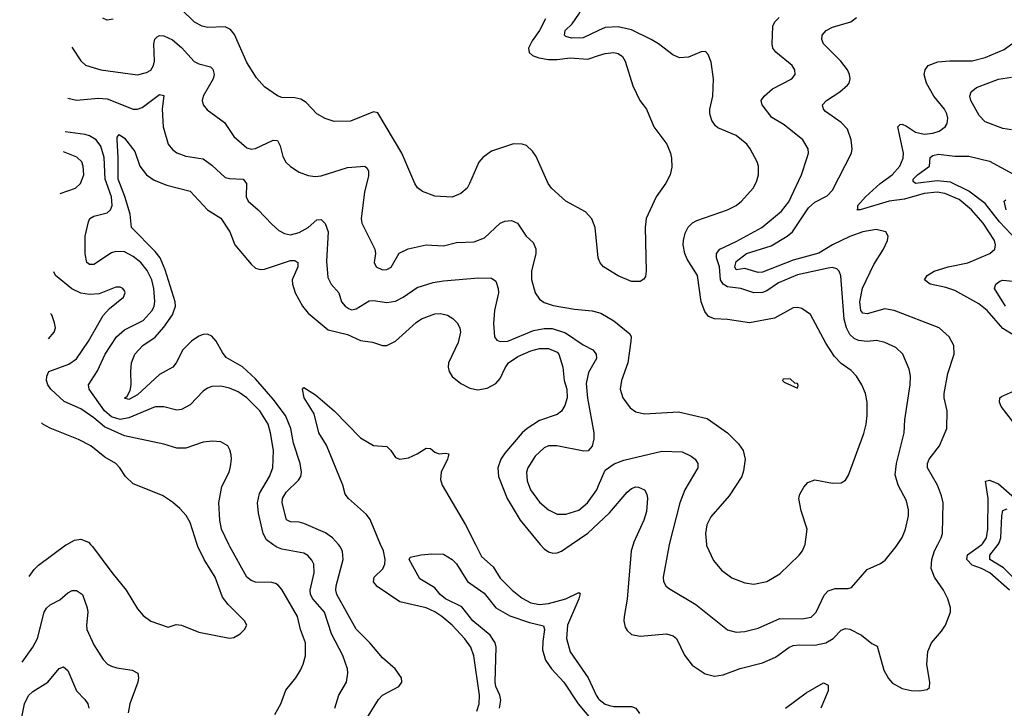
# Model space of a CAD drawing. Header units: inches. Extents: x 1173000 to 1307049, y 522583 to 678455.
# Tile 436 of 617: x 1197350 to 1201857, y 639250 to 642400. Entities that reach past the tile are written whole.
import ezdxf

# ---------------------------------------------------------------- set-up
doc = ezdxf.new("R2010")
doc.units = ezdxf.units.IN
doc.header["$MEASUREMENT"] = 0
for name, color, linetype in [('B1693', 7, 'Continuous'), ('B1694', 7, 'Continuous'), ('B2603', 7, 'Continuous'), ('B2604', 7, 'Continuous')]:
    doc.layers.add(name, color=color, linetype=linetype)

msp = doc.modelspace()

# ---------------------------------------------------------------- linework, layer by layer
at = {"layer": 'B1693', "color": 5}
for points, elevation in [([(1197393.4, 639853.6), (1197415.7, 639884.3), (1197435.7, 639904.3), (1197561.8, 639998.2), (1197565.2, 640000)], 1080), ([(1197674.3, 640000), (1197683.6, 639990), (1197771.1, 639871.1), (1197837.6, 639790), (1197890, 639704.9), (1197915.1, 639675.1), (1197950, 639648.2), (1198030, 639620.7), (1198067, 639633), (1198090, 639630.5), (1198170, 639598), (1198310, 639570.6), (1198330, 639574), (1198359, 639590), (1198379, 639610), (1198389, 639630), (1198379.3, 639650), (1198304.5, 639724.5), (1198278.3, 639758.3), (1198244.1, 639850), (1198194, 639930), (1198166, 639990), (1198162.7, 640000)], 1080), ([(1198518, 639222), (1198545.1, 639270), (1198567.5, 639332.5), (1198614.3, 639390), (1198635.4, 639424.6), (1198648.1, 639451.9), (1198658, 639490), (1198657.9, 639550), (1198635.9, 639610), (1198621.6, 639670), (1198550, 639793.6), (1198533.9, 639813.9), (1198520.9, 639820.9), (1198504.9, 639824.9), (1198430, 639826.6), (1198410, 639834.4), (1198390, 639849.8), (1198311.9, 639990), (1198307.2, 640000)], 1060), ([(1198793.3, 639250), (1198810.6, 639309.4), (1198845.3, 639370), (1198852.5, 639410), (1198849.8, 639430), (1198828.7, 639491.3), (1198777.4, 639590), (1198744.6, 639690), (1198691.1, 639750), (1198681.1, 639770), (1198680.2, 639790), (1198698.4, 639870), (1198696.5, 639910), (1198687.8, 639927.8), (1198668.7, 639948.7), (1198650, 639959.8), (1198550, 639978), (1198527.1, 639987.1), (1198508.9, 640000)], 1040), ([(1198929.2, 639190), (1198992.1, 639290), (1199010, 639310.3), (1199086, 639350), (1199099.5, 639370), (1199098.4, 639390), (1199068.2, 639430), (1199010, 639480.3), (1198952.3, 639550), (1198890, 639612.7), (1198802.2, 639770), (1198796.9, 639790), (1198797.9, 639810), (1198830.5, 639930.5), (1198828, 639968), (1198817.7, 639990), (1198808.6, 640000)], 1020), ([(1199442.5, 639237.5), (1199453.8, 639270), (1199454.6, 639310), (1199429, 639490), (1199414.6, 639530), (1199388.2, 639568.2), (1199330, 639631), (1199282.6, 639670), (1199250, 639691.9), (1199210, 639708.9), (1199090, 639737.3), (1198986.9, 639806.9), (1198968.9, 639828.9), (1198973.1, 639850), (1199012.1, 639887.9), (1199021.9, 639910), (1199023.1, 639930), (1199014.6, 639970), (1199002, 640000)], 980), ([(1199435.9, 640000), (1199464.5, 639944.5), (1199516.8, 639896.8), (1199550, 639844.7), (1199604.8, 639790), (1199650, 639753.5), (1199690, 639731.9), (1199730, 639724.9), (1199770, 639728.8), (1199850, 639750.5), (1199910, 639779), (1199915.1, 639775.1), (1199909.3, 639750), (1199857.4, 639630), (1199852.5, 639570), (1199870, 639508.9), (1199951.6, 639390), (1199988.3, 639310), (1200000, 639294)], 980), ([(1199732.8, 640000), (1199750, 639979.3), (1199770, 639965.5), (1199790, 639960.2), (1199810, 639961.4), (1199830, 639969.3), (1199874.9, 640000)], 1020), ([(1199545.8, 639250), (1199552.3, 639287.7), (1199548.2, 639310), (1199529.2, 639349.2), (1199525.7, 639370), (1199530.4, 639530), (1199526.6, 639550), (1199504, 639584), (1199424.5, 639650), (1199374.2, 639714.2), (1199298.7, 639750), (1199274.7, 639770), (1199250, 639800.7), (1199182, 639842), (1199133.2, 639930), (1199138, 639942), (1199188.4, 639951.6), (1199236.1, 639956.1), (1199290, 639954.4), (1199330, 639930.3), (1199350, 639911.6), (1199399.2, 639830), (1199476.2, 639776.2), (1199528.9, 639708.9), (1199593.7, 639673.7), (1199682.9, 639642.9), (1199747.3, 639627.3), (1199752.1, 639610), (1199743.9, 639556.1), (1199743.3, 639516.7), (1199756.6, 639470), (1199784.7, 639430), (1199840.4, 639370), (1199906.9, 639270), (1199970, 639194.3)], 960), ([(1197361.7, 639461.1), (1197409.8, 639530), (1197432.2, 639570), (1197461.8, 639690), (1197472.4, 639707.6), (1197490, 639723.9), (1197534.1, 639745.9), (1197570, 639777.7), (1197590, 639789), (1197610, 639789), (1197636.9, 639770), (1197658.2, 639710), (1197662.2, 639690), (1197655.6, 639630), (1197657.8, 639610), (1197690, 639540.5), (1197732.5, 639472.5), (1197752.4, 639452.4), (1197770, 639443.1), (1197795.1, 639435.1), (1197864.3, 639424.3), (1197890.3, 639410), (1197894.4, 639390), (1197890.2, 639370), (1197854, 639270), (1197846.4, 639230)], 1060), ([(1197350, 639164.9), (1197372.1, 639270), (1197390, 639308), (1197410, 639326.4), (1197478.7, 639370), (1197530, 639432.4), (1197550, 639439.3), (1197570, 639422.4), (1197610.1, 639330.1), (1197648.9, 639290), (1197661.5, 639270), (1197666.7, 639250)], 1040)]:
    msp.add_lwpolyline(points, dxfattribs=dict(at, elevation=elevation))
at = {"layer": 'B1694', "color": 5}
for points, elevation in [([(1200000, 642349.9), (1199930, 642316.7), (1199875.5, 642315.5), (1199850, 642322.5), (1199843.7, 642330), (1199847.5, 642350), (1199878.6, 642381.4), (1199910, 642425.8), (1199965.3, 642530), (1199979.9, 642570), (1199979.4, 642610), (1199969.9, 642629.9), (1199918.7, 642658.7), (1199907.8, 642670), (1199908.2, 642690), (1199924.3, 642730), (1199950, 642758.4), (1200000, 642785.1)], 1060), ([(1200000, 641305.7), (1199998.3, 641310), (1199984.4, 641450), (1199968.8, 641488.8), (1199940.6, 641520.6), (1199850.4, 641570), (1199784.4, 641630), (1199768.9, 641650), (1199714.3, 641774.3), (1199697.9, 641797.9), (1199670, 641824.6), (1199650, 641831.3), (1199610, 641832.4), (1199510, 641798.9), (1199469.6, 641770), (1199451.9, 641748.1), (1199409.6, 641650), (1199397.6, 641630), (1199370, 641604.4), (1199330, 641588.9), (1199250, 641592), (1199193.8, 641613.8), (1199171.5, 641631.5), (1199158.4, 641650), (1199098.8, 641790), (1198990, 641973.4), (1198970, 641978.5), (1198863.6, 641936.4), (1198790, 641934.3), (1198748.3, 641948.3), (1198710, 641968.9), (1198660.6, 642020.6), (1198636.4, 642036.4), (1198610, 642042.2), (1198550, 642044.7), (1198530, 642051.7), (1198470, 642092.9), (1198434, 642134), (1198390, 642203.8), (1198332.9, 642332.9), (1198315.5, 642355.5), (1198290, 642366.7), (1198210, 642363.9), (1198185.5, 642370), (1198150, 642388.1), (1198088.5, 642448.5)], 1080), ([(1197777.7, 642402.3), (1197750, 642397.6), (1197730, 642406.7)], 1080), ([(1199756.4, 642403.6), (1199730, 642350.3), (1199696, 642304), (1199678.9, 642270), (1199682.4, 642250), (1199696.9, 642236.9), (1199725.8, 642225.8), (1199770, 642217.7), (1199810, 642218), (1199870, 642226.2), (1199950, 642220.2), (1200000, 642235.5)], 1080), ([(1197589.1, 642273.9), (1197592.2, 642270), (1197630, 642212), (1197651.8, 642191.8), (1197721, 642170), (1197890, 642148.3), (1197930, 642158), (1197950, 642169.2), (1197963.1, 642190), (1197966.6, 642210), (1197964.7, 642290), (1197969.3, 642310.7), (1197978.9, 642321.1), (1197990, 642327.9), (1198010, 642326.5), (1198050, 642307.7), (1198090, 642273.4), (1198148.4, 642208.4), (1198170, 642198), (1198224, 642184), (1198234.3, 642174.3), (1198239.7, 642150), (1198236.1, 642130), (1198189.2, 642050), (1198185.8, 642030), (1198190.3, 642010), (1198207.8, 641987.8), (1198287.4, 641930), (1198330, 641865.7), (1198390, 641814.3), (1198410, 641807.5), (1198430, 641811), (1198510, 641848.4), (1198530, 641847.2), (1198543, 641823), (1198554.2, 641774.2), (1198568.4, 641748.4), (1198590, 641728.7), (1198630, 641703.1), (1198670, 641687), (1198703.1, 641683.1), (1198730, 641686.3), (1198850, 641724.1), (1198930, 641730.3), (1198941.3, 641721.3), (1198947.2, 641707.2), (1198946.3, 641686.3), (1198928.8, 641611.2), (1198912.7, 641490), (1198916.5, 641470), (1198975.8, 641350), (1198978.5, 641330), (1198972.7, 641290), (1198982, 641270), (1199010, 641256.1), (1199030, 641256.8), (1199050, 641267.9), (1199087.7, 641332.3), (1199127.5, 641352.5), (1199210, 641369.4), (1199290, 641365), (1199350, 641381.5), (1199430, 641383.2), (1199477.3, 641402.7), (1199550, 641469.1), (1199570, 641478.6), (1199601.6, 641481.6), (1199628.2, 641470), (1199668.9, 641410), (1199700.2, 641380.2), (1199712.3, 641352.3), (1199712.6, 641330), (1199692.2, 641250), (1199692.2, 641212.2), (1199710, 641150.7), (1199730, 641121.3), (1199750, 641106.3), (1199792.7, 641092.7), (1199890, 641076), (1199970, 641068.4), (1200000, 641060.3)], 1060), ([(1197570.3, 642041.7), (1197610, 642032.1), (1197710, 642040.7), (1197750, 642038.1), (1197870, 641990.2), (1197890, 641990.2), (1197910, 641998.2), (1197990, 642058), (1198010, 642054), (1198001.7, 641990), (1198007.4, 641910), (1198029.4, 641830), (1198050, 641805.5), (1198070, 641791.3), (1198110, 641775.5), (1198190, 641763.2), (1198230, 641734.7), (1198290, 641678.9), (1198310, 641673.1), (1198373.7, 641670), (1198388.3, 641650), (1198387.1, 641590), (1198396.5, 641570), (1198441.7, 641530), (1198504.1, 641464.1), (1198536.2, 641436.2), (1198561.7, 641421.7), (1198590, 641416), (1198630, 641427), (1198670.9, 641450), (1198710, 641484.9), (1198730, 641486), (1198747.9, 641467.9), (1198761.9, 641430), (1198755, 641295), (1198760.7, 641220.7), (1198775.3, 641190), (1198811.1, 641150), (1198823.6, 641110), (1198839.1, 641090), (1198857.9, 641077.9), (1198870, 641072.7), (1198890, 641076.6), (1198950, 641114.2), (1198970, 641115.5), (1199030, 641106.4), (1199070, 641111.9), (1199105.4, 641130), (1199170, 641175.5), (1199242.8, 641197.2), (1199290, 641205.3), (1199450, 641219.1), (1199510, 641218.3), (1199530, 641203.8), (1199540.7, 641170), (1199541, 641150), (1199524, 641070), (1199518.4, 641010), (1199523.6, 640950), (1199534.7, 640934.7), (1199550, 640927.2), (1199585.2, 640930), (1199701.2, 640978.8), (1199750, 640988.1), (1199787.2, 640987.2), (1199848, 640968), (1199930, 640913.2), (1199974.2, 640890), (1199989.4, 640870), (1199990.2, 640850), (1199954, 640786), (1199943.6, 640736.4), (1199949.2, 640669.2), (1199977.6, 640510), (1199977.8, 640482.2), (1199970.3, 640449.7), (1199951.7, 640428.3), (1199933, 640427), (1199808.6, 640451.4), (1199770, 640450.6), (1199750, 640442), (1199710, 640403.9), (1199675.6, 640350), (1199670.2, 640330), (1199672.7, 640290), (1199688.6, 640250), (1199730, 640192.4), (1199770, 640157.2), (1199810, 640138.8), (1199850, 640137.7), (1199910, 640157.1), (1199949.8, 640190), (1199991.6, 640250), (1200000, 640269.5)], 1040), ([(1198508.9, 640000), (1198480.3, 640020.3), (1198464.5, 640050), (1198442.6, 640142.6), (1198438.7, 640190), (1198447.6, 640232.4), (1198493.8, 640310), (1198508, 640350), (1198511.2, 640428.8), (1198498.7, 640510), (1198487.8, 640550), (1198449.8, 640610), (1198390, 640670.6), (1198350, 640698.3), (1198310, 640714.5), (1198270, 640723.7), (1198230, 640721.8), (1198210, 640714.2), (1198190, 640700.4), (1198130, 640638), (1198090, 640617), (1198070, 640614), (1198010, 640629.8), (1197970, 640629), (1197850, 640578.2), (1197810, 640571.8), (1197770, 640583.9), (1197737.9, 640610), (1197668.2, 640710), (1197664.7, 640730), (1197705.9, 640794.1), (1197742, 640870), (1197793.5, 640950), (1197830, 640982), (1197915.3, 641024.7), (1197956.3, 641070), (1197965.8, 641090), (1197968.9, 641111.1), (1197964, 641170), (1197954.5, 641210), (1197933.3, 641253.3), (1197904.1, 641290), (1197870, 641316.7), (1197830, 641338), (1197790, 641339.9), (1197770, 641334.1), (1197690, 641280.6), (1197670, 641279.8), (1197657.7, 641290), (1197649.1, 641329.1), (1197649.2, 641410), (1197664.3, 641475.7), (1197671, 641490), (1197690, 641501.7), (1197750, 641517.1), (1197765.6, 641530), (1197772.6, 641550), (1197770.3, 641590), (1197740.7, 641670), (1197736.4, 641770), (1197721.9, 641821.9), (1197700.4, 641850), (1197670, 641868), (1197650, 641874.7), (1197557.8, 641887.3)], 1040), ([(1198808.6, 640000), (1198781.4, 640030), (1198750, 640052.2), (1198650, 640095.8), (1198630, 640101.9), (1198590, 640102.5), (1198571.4, 640111.4), (1198552.1, 640190), (1198553.2, 640210), (1198570, 640238.7), (1198626.1, 640293.9), (1198636.4, 640310), (1198640.7, 640330), (1198634.4, 640370), (1198603.5, 640463.5), (1198591, 640530), (1198566.4, 640590), (1198510, 640664.5), (1198430, 640757.3), (1198370, 640811.4), (1198295.2, 640855.2), (1198277.8, 640877.8), (1198249.9, 640930), (1198230, 640952.2), (1198210, 640961), (1198190, 640959.6), (1198170, 640951.7), (1198137, 640930), (1198096.3, 640890), (1198066, 640830), (1198050.3, 640810), (1197990, 640777.4), (1197890, 640683.4), (1197850, 640662.3), (1197830, 640668), (1197830.9, 640670.9), (1197842.5, 640677.5), (1197856.3, 640703.7), (1197860.6, 640730), (1197858.4, 640790), (1197862.4, 640830), (1197877.8, 640870), (1197913.8, 640910), (1197970, 640948.4), (1198010, 640993.2), (1198049.9, 641050), (1198063.2, 641090), (1198061.5, 641110), (1198016.4, 641256.4), (1197992.6, 641310), (1197970, 641340.2), (1197861.8, 641450), (1197855.1, 641510), (1197831.2, 641591.2), (1197800.7, 641670), (1197801, 641770), (1197795.6, 641850), (1197796.6, 641863.4), (1197805.7, 641874.3), (1197830, 641858.3), (1197877.4, 641797.4), (1197899.7, 641730), (1197930.8, 641690.8), (1197966.3, 641666.3), (1198022.8, 641642.8), (1198130, 641615.9), (1198210, 641530.3), (1198270, 641491.4), (1198312, 641430), (1198335.3, 641370), (1198410, 641281.3), (1198430, 641263.5), (1198450, 641257.1), (1198470, 641258.9), (1198590, 641297.9), (1198610, 641298.6), (1198623.2, 641290), (1198623.7, 641270), (1198596.8, 641210), (1198598.3, 641190), (1198611.7, 641150), (1198643.8, 641090), (1198670, 641057.3), (1198761.6, 640981.6), (1198850, 640959.2), (1198910, 640932.1), (1198964.5, 640924.5), (1199010, 640910.3), (1199030, 640910.3), (1199070, 640930.2), (1199164.9, 641015.1), (1199190, 641031.8), (1199250, 641054.8), (1199275.9, 641055.9), (1199308.5, 641048.5), (1199333.1, 641033.1), (1199352.8, 641012.8), (1199364.9, 640990), (1199367.7, 640970), (1199357.1, 640922.9), (1199313.5, 640830), (1199311.1, 640810), (1199315.2, 640790), (1199330, 640767.9), (1199370, 640736.3), (1199410, 640714.3), (1199446.7, 640706.7), (1199490, 640713.9), (1199530, 640735.3), (1199550, 640758), (1199572.2, 640807.8), (1199587.8, 640830), (1199630, 640859.9), (1199690, 640885.6), (1199730, 640896.4), (1199770, 640895.5), (1199810, 640879.4), (1199817.9, 640870), (1199835.5, 640810), (1199842.3, 640750), (1199855, 640710), (1199855.9, 640670), (1199845.3, 640634.7), (1199830.5, 640609.5), (1199810, 640593.8), (1199730, 640566.6), (1199672.7, 640530), (1199650.4, 640509.6), (1199570, 640417.1), (1199552.7, 640390), (1199538.9, 640350), (1199542.1, 640310), (1199581.7, 640210), (1199641.4, 640110), (1199732.8, 640000)], 1020), ([(1197534.9, 641604.5), (1197605.1, 641630), (1197629, 641651), (1197643.8, 641690), (1197641.2, 641730), (1197634, 641750), (1197611.6, 641771.6), (1197550.4, 641795.5)], 1060), ([(1198307.2, 640000), (1198274.5, 640070), (1198265.6, 640110), (1198261.5, 640190), (1198275.4, 640264.6), (1198308.3, 640330), (1198315.4, 640355.4), (1198319.7, 640390), (1198317.4, 640410), (1198312.6, 640432.6), (1198302.7, 640450), (1198270, 640469.5), (1198232.1, 640472.1), (1198190, 640467.1), (1198110, 640440.3), (1198070, 640440.3), (1198010, 640458.4), (1197830, 640495.9), (1197737.7, 640537.7), (1197690, 640579.2), (1197630, 640620.4), (1197554, 640654), (1197492.9, 640710), (1197479.1, 640730), (1197473, 640750), (1197473.5, 640770), (1197483.5, 640790), (1197575.4, 640824.6), (1197610, 640849.3), (1197665.2, 640930), (1197732.8, 641047.2), (1197761.8, 641078.2), (1197825.1, 641130), (1197832.4, 641150), (1197830, 641159), (1197822.7, 641170), (1197810, 641176.9), (1197790, 641176.9), (1197714.1, 641145.9), (1197670, 641143.1), (1197630, 641148.3), (1197588.4, 641168.4), (1197514, 641230), (1197506, 641246)], 1060), ([(1197481.2, 640940.1), (1197508.3, 640970), (1197513.5, 640990), (1197510, 641014), (1197496.9, 641050), (1197490.6, 641056.6)], 1080), ([(1199002, 640000), (1198954.3, 640114.3), (1198937.1, 640137.1), (1198855, 640210), (1198839.8, 640230), (1198829.3, 640270), (1198754.4, 640454.4), (1198718.8, 640510), (1198697.7, 640597.7), (1198652.5, 640670), (1198644.2, 640710), (1198650, 640718), (1198704, 640684), (1198790, 640611.2), (1198910, 640487.4), (1198970, 640451.7), (1199030, 640447), (1199049.2, 640429.2), (1199070, 640397.1), (1199090, 640390.4), (1199130, 640396.4), (1199170, 640414), (1199210, 640439.3), (1199230, 640438), (1199250, 640421.6), (1199270, 640413.4), (1199297.2, 640417.2), (1199313.8, 640413.8), (1199308.9, 640390), (1199279.7, 640330), (1199276.7, 640296.7), (1199283.1, 640270), (1199390, 640088.9), (1199435.9, 640000)], 980), ([(1198162.7, 640000), (1198130, 640100.5), (1198111.8, 640131.8), (1198083.3, 640163.3), (1198050, 640193.5), (1198003, 640223), (1197870, 640277.2), (1197833.7, 640310), (1197808.4, 640350), (1197790, 640369.7), (1197739, 640399), (1197675.8, 640450), (1197619.1, 640479.1), (1197490, 640530.8), (1197455.8, 640550), (1197450.1, 640555.2)], 1080), ([(1199874.9, 640000), (1199950, 640051.3), (1200000, 640097.6)], 1020), ([(1197565.2, 640000), (1197601.4, 640018.6), (1197630, 640023.9), (1197664.9, 640010), (1197674.3, 640000)], 1080)]:
    msp.add_lwpolyline(points, dxfattribs=dict(at, elevation=elevation))
at = {"layer": 'B2603', "color": 5}
for points, elevation in [([(1200158.3, 640000), (1200149.7, 639970.3), (1200130.1, 639749.9), (1200116.2, 639670), (1200114.9, 639650), (1200121.6, 639621.6), (1200130, 639606), (1200150, 639587.4), (1200190, 639579.7), (1200310, 639590.1), (1200342, 639582), (1200357.2, 639570), (1200392.7, 639492.7), (1200427.5, 639447.5), (1200487, 639407), (1200530, 639397.6), (1200570, 639402.8), (1200648, 639432), (1200750, 639457.6), (1200810, 639484.2), (1200870, 639527.9), (1200890, 639536.8), (1200919, 639541), (1200990, 639539.4), (1201040.5, 639550), (1201073.6, 639570), (1201110, 639608), (1201130, 639615.4), (1201150, 639612.4), (1201203.9, 639583.9), (1201250, 639546.8), (1201274.4, 639534.4), (1201304.9, 639424.9), (1201327, 639387), (1201345.7, 639365.7), (1201390, 639340.3), (1201430, 639332), (1201470, 639330.4), (1201503.3, 639336.7), (1201514.7, 639345.3), (1201515.8, 639370), (1201502, 639450), (1201506.6, 639510), (1201523.1, 639550), (1201570, 639602.6), (1201588.4, 639630), (1201610.8, 639690), (1201610.8, 639710), (1201598, 639750), (1201578, 639790), (1201537.1, 639850), (1201522.9, 639890), (1201525.7, 639930), (1201536.8, 639970), (1201552.6, 640000)], 1020), ([(1200323.7, 640000), (1200321.2, 639990), (1200295.8, 639850), (1200297.1, 639830), (1200308, 639810), (1200319.9, 639799.9), (1200445.4, 639725.4), (1200590, 639608.9), (1200630, 639599), (1200670, 639601.2), (1200730, 639616.5), (1200830, 639661.3), (1200930, 639658.6), (1200973, 639667), (1200996.1, 639690), (1201032.9, 639767.1), (1201050, 639787.4), (1201082.4, 639797.6), (1201141.7, 639798.3), (1201157.3, 639802.7), (1201230, 639885.5), (1201290, 639912.2), (1201311.8, 639928.2), (1201362, 639990), (1201368.6, 640000)], 1040), ([(1200493.9, 640000), (1200494.5, 639994.5), (1200525.5, 639925.5), (1200561.9, 639881.9), (1200610, 639846.7), (1200670, 639823.2), (1200710, 639818.5), (1200770, 639830.3), (1200830, 639864.6), (1200917.6, 639950), (1200933.3, 639970), (1200944.2, 639995.8), (1200944.8, 640000)], 1060), ([(1201881.4, 639790), (1201790.9, 639870), (1201752.4, 639890), (1201710, 639905.1), (1201686, 639930), (1201688.2, 639951.8), (1201753.6, 640000)], 980), ([(1201892.6, 639852.6), (1201852.6, 639892.6), (1201790.9, 639930), (1201790.3, 639950), (1201828.6, 640000)], 960), ([(1200856.1, 639250), (1200950, 639320.8), (1201030, 639366), (1201050, 639355.3), (1201050.1, 639329.9), (1201016.6, 639250)], 980), ([(1200000, 639294), (1200003, 639290), (1200030, 639268.8), (1200050, 639262.1), (1200070, 639258.1), (1200150, 639258.5), (1200170, 639251.2), (1200186.5, 639226.5)], 980)]:
    msp.add_lwpolyline(points, dxfattribs=dict(at, elevation=elevation))
at = {"layer": 'B2604', "color": 5}
for points, elevation in [([(1201368.6, 640000), (1201389, 640031), (1201405, 640070), (1201418.8, 640130), (1201418.3, 640158.3), (1201410, 640199.3), (1201370.6, 640270.6), (1201358.2, 640318.2), (1201363.4, 640370), (1201399.4, 640510), (1201401.4, 640570), (1201426.4, 640730), (1201427.4, 640770), (1201422, 640802), (1201392.8, 640870), (1201360, 640900), (1201310, 640923.8), (1201272.3, 640932.3), (1201230, 640927.7), (1201190, 640932.4), (1201170, 640942), (1201150, 640960.5), (1201134.2, 640990), (1201124.6, 641030), (1201109, 641229), (1201101, 641250), (1201090, 641261), (1201070, 641266), (1201050, 641263.7), (1200910, 641232.3), (1200824, 641196), (1200770, 641159.4), (1200750, 641151.4), (1200710, 641150.6), (1200650.9, 641170.9), (1200590, 641178.2), (1200569.7, 641189.7), (1200558.2, 641210), (1200553.1, 641270), (1200539.6, 641310), (1200539.6, 641330), (1200555.5, 641350), (1200630, 641385.1), (1200747.6, 641450), (1200836.5, 641523.5), (1200870, 641567.1), (1200881.6, 641590), (1200928.3, 641690), (1200955, 641770), (1200960.3, 641790), (1200958.8, 641810), (1200935.3, 641850), (1200850, 641918.8), (1200792.9, 641952.9), (1200748.3, 642010), (1200744.4, 642030), (1200757.7, 642050), (1200795.5, 642084.5), (1200885.1, 642130), (1200899.6, 642150), (1200897.6, 642170), (1200885.6, 642190), (1200811.8, 642251.8), (1200798, 642270), (1200794.8, 642290), (1200796.9, 642370), (1200807.1, 642390), (1200827.1, 642410)], 1040), ([(1201552.6, 640000), (1201568.4, 640030), (1201574.5, 640050), (1201576.8, 640190), (1201570, 640221.6), (1201551.6, 640270), (1201505.4, 640350), (1201505, 640370), (1201513.2, 640390), (1201559.8, 640450), (1201594.5, 640530), (1201594.8, 640610), (1201582.2, 640670), (1201582.3, 640690), (1201599, 640781), (1201626.8, 640870), (1201626.6, 640910), (1201604.2, 640950), (1201558.3, 640990), (1201352.6, 641070), (1201310, 641077.1), (1201230, 641054.9), (1201210, 641057.3), (1201199.9, 641070), (1201195.4, 641110), (1201207.4, 641172.6), (1201259.8, 641280.2), (1201303.7, 641350), (1201322.7, 641390), (1201325.7, 641410), (1201314.7, 641430), (1201270, 641440.8), (1201210, 641430.3), (1201150, 641408.2), (1201070, 641370.8), (1201007.4, 641332.6), (1200890, 641300.5), (1200750, 641245.2), (1200730, 641243.7), (1200670, 641261.9), (1200630, 641255.5), (1200622.9, 641270), (1200630, 641293.5), (1200676.8, 641330), (1200790, 641365), (1200863.6, 641410), (1200888.2, 641430), (1200960.1, 641539.9), (1200990, 641565), (1201046.1, 641593.9), (1201070, 641619.7), (1201157, 641790), (1201161, 641810), (1201156.1, 641850), (1201138.6, 641898.6), (1201110.9, 641930), (1201039.3, 641979.3), (1201029.7, 641990), (1201024.7, 642010), (1201042.8, 642030), (1201103.9, 642070), (1201139, 642101), (1201146.4, 642110), (1201151.9, 642130), (1201148.9, 642150), (1201139.8, 642170), (1201109, 642210), (1201029.8, 642290), (1201021.6, 642310), (1201023.8, 642330), (1201040.9, 642350), (1201070, 642365.1), (1201154, 642390), (1201180.5, 642410)], 1020), ([(1200944.8, 640000), (1200954.2, 640070), (1200926.5, 640153.5), (1200916.2, 640210), (1200920.9, 640230), (1200939.1, 640260.9), (1200957, 640283), (1200990, 640295.5), (1201070, 640280.4), (1201110, 640281.6), (1201130, 640294), (1201144, 640316), (1201213.5, 640506.5), (1201224.8, 640550), (1201228.8, 640590), (1201228.8, 640650), (1201221.8, 640690), (1201205.3, 640730), (1201180.4, 640770), (1201155.5, 640795.5), (1201110, 640827.7), (1201079.9, 640859.9), (1201040.7, 640920.7), (1200970, 641051.6), (1200930, 641078.3), (1200910, 641083.5), (1200890, 641081.5), (1200805, 641035), (1200690, 641013.1), (1200590, 641029.1), (1200530, 641031.8), (1200502.3, 641042.3), (1200485.5, 641065.5), (1200469.8, 641110), (1200452.7, 641230), (1200405.1, 641305.1), (1200394.3, 641330), (1200387.6, 641370), (1200389.1, 641390), (1200396.6, 641423.4), (1200410, 641450.2), (1200430, 641470.2), (1200450, 641480.7), (1200589.3, 641530), (1200630, 641550.3), (1200654.7, 641570), (1200706.9, 641630), (1200722.4, 641657.6), (1200732, 641690), (1200732, 641730), (1200725.3, 641750), (1200693.3, 641810), (1200677.7, 641830), (1200629.6, 641870), (1200546, 641906), (1200534.7, 641914.7), (1200518.8, 641938.8), (1200509, 641970), (1200508.9, 641990), (1200523.5, 642050), (1200525.7, 642130), (1200514.9, 642205.1), (1200500.7, 642240.7), (1200490, 642254), (1200470, 642253.2), (1200411.5, 642228.5), (1200370, 642226), (1200339.8, 642239.8), (1200274.5, 642290), (1200241.1, 642310), (1200150, 642352.9), (1200090, 642368), (1200030, 642364), (1200000, 642349.9)], 1060), ([(1201910, 640950.9), (1201850, 640986.7), (1201778.5, 641070), (1201740.6, 641100.6), (1201630, 641161.2), (1201590, 641175.5), (1201518.4, 641190), (1201491, 641210), (1201504.5, 641230), (1201535.4, 641250), (1201600.7, 641270), (1201690, 641287.5), (1201791.1, 641330), (1201813.5, 641350), (1201817.1, 641370), (1201812, 641390), (1201760.9, 641470), (1201707.5, 641530), (1201650, 641577.3), (1201585.2, 641605.2), (1201550, 641610.8), (1201490, 641605.3), (1201400.8, 641579.2), (1201330, 641570), (1201196.5, 641530), (1201182.4, 641530), (1201186.3, 641533.7), (1201186.1, 641550), (1201222.2, 641590), (1201289.1, 641650.9), (1201344.4, 641690), (1201378.8, 641730), (1201393.5, 641766.5), (1201395.3, 641790), (1201369.9, 641910), (1201379.7, 641920.3), (1201390, 641922.3), (1201410, 641913.4), (1201450, 641885), (1201490, 641876.6), (1201530, 641880.9), (1201559.6, 641890), (1201586.6, 641910), (1201594.9, 641925.1), (1201598, 641950), (1201593.2, 641970), (1201582.6, 641990), (1201534.1, 642050), (1201500.2, 642110), (1201490.8, 642150), (1201494.5, 642170), (1201508.4, 642190), (1201553, 642207), (1201608.1, 642211.9), (1201710, 642212.2), (1201770, 642227.1), (1201856.6, 642263.4), (1201890.8, 642290)], 980), ([(1200000, 642235.5), (1200030, 642244.7), (1200070, 642250.6), (1200090, 642245.3), (1200110, 642230.9), (1200121.8, 642210), (1200157.1, 642097.1), (1200188, 642030), (1200219.1, 641990), (1200252.2, 641910), (1200312.9, 641830), (1200329.8, 641790), (1200334, 641766), (1200334.8, 641725.2), (1200327.4, 641690), (1200308.1, 641651.9), (1200263.5, 641590), (1200217.2, 641490), (1200212.9, 641450), (1200217.6, 641250), (1200214.7, 641225.3), (1200207.5, 641212.5), (1200190, 641203), (1200150, 641202.6), (1200090, 641227.9), (1200022, 641270), (1200007.5, 641287.5), (1200000, 641305.7)], 1080), ([(1201890, 641895.9), (1201850, 641901.6), (1201770, 641933.2), (1201742.2, 641962.2), (1201703.5, 642030), (1201698.7, 642050), (1201705.4, 642070), (1201729.9, 642090.1), (1201830, 642128.2), (1201890, 642136.4)], 960), ([(1201913.5, 641393.5), (1201835.4, 641475.4), (1201770, 641559), (1201695.2, 641615.2), (1201610, 641657.5), (1201550, 641662.9), (1201450.8, 641650.8), (1201440.4, 641660.4), (1201439.8, 641670), (1201459.1, 641690), (1201514.5, 641730), (1201517.8, 641770), (1201530, 641778.7), (1201555.8, 641784.2), (1201630, 641775.2), (1201695.4, 641775.4), (1201790, 641753.6), (1201950, 641665.4)], 960), ([(1201865.4, 641530), (1201855.8, 641570), (1201864.2, 641575.8)], 940), ([(1201862.8, 641090), (1201812.4, 641170), (1201817.6, 641190), (1201836.1, 641203.9), (1201850, 641208), (1201990, 641195)], 960), ([(1200000, 641060.3), (1200010, 641057.6), (1200070, 641022), (1200143, 640963), (1200148.3, 640950), (1200147.8, 640930), (1200134.3, 640830), (1200104.4, 640750), (1200098.5, 640710), (1200111.6, 640670), (1200144.7, 640624.7), (1200170, 640606.3), (1200210, 640597.3), (1200366.1, 640606.1), (1200496.3, 640576.3), (1200590, 640510.3), (1200639.6, 640459.6), (1200662, 640430), (1200670.3, 640390), (1200663.5, 640336.5), (1200655.3, 640310), (1200597.5, 640222.5), (1200513.4, 640126.6), (1200496.1, 640090), (1200488.7, 640050), (1200493.9, 640000)], 1060), ([(1201919.8, 640530), (1201843.2, 640630), (1201834.5, 640650), (1201836.8, 640670), (1201844, 640676), (1201898.8, 640701.2)], 980), ([(1200000, 640269.5), (1200030, 640338.8), (1200071, 640369), (1200114.8, 640385.2), (1200290, 640426.8), (1200383.1, 640423.1), (1200423.9, 640403.9), (1200441.7, 640390), (1200454.9, 640370), (1200454.6, 640350), (1200394, 640250), (1200371.9, 640190), (1200323.7, 640000)], 1040), ([(1201753.6, 640000), (1201757.3, 640002.7), (1201774.9, 640030), (1201781.8, 640070), (1201783.9, 640210), (1201770.7, 640289.3), (1201790, 640293), (1201830, 640276.4), (1201953, 640170)], 980), ([(1200000, 640097.6), (1200050, 640144), (1200130, 640238.2), (1200150, 640254.8), (1200170, 640262.7), (1200182, 640262), (1200210.1, 640250.1), (1200220.7, 640230), (1200223.8, 640210), (1200219.1, 640150), (1200206.8, 640110), (1200161.2, 640010), (1200158.3, 640000)], 1020), ([(1201828.6, 640000), (1201833.5, 640006.5), (1201841.6, 640030), (1201845, 640130), (1201850, 640154.4), (1201870, 640162.1)], 960)]:
    msp.add_lwpolyline(points, dxfattribs=dict(at, elevation=elevation))
at = {"layer": 'B2604', "color": 5, "elevation": 1080}
msp.add_lwpolyline([(1200876.4, 640756.4), (1200844.7, 640755.3), (1200842, 640750), (1200850, 640742), (1200910, 640714), (1200914, 640726), (1200910, 640735.3), (1200898, 640738)], close=True, dxfattribs=at)

doc.saveas('drawing.dxf')
